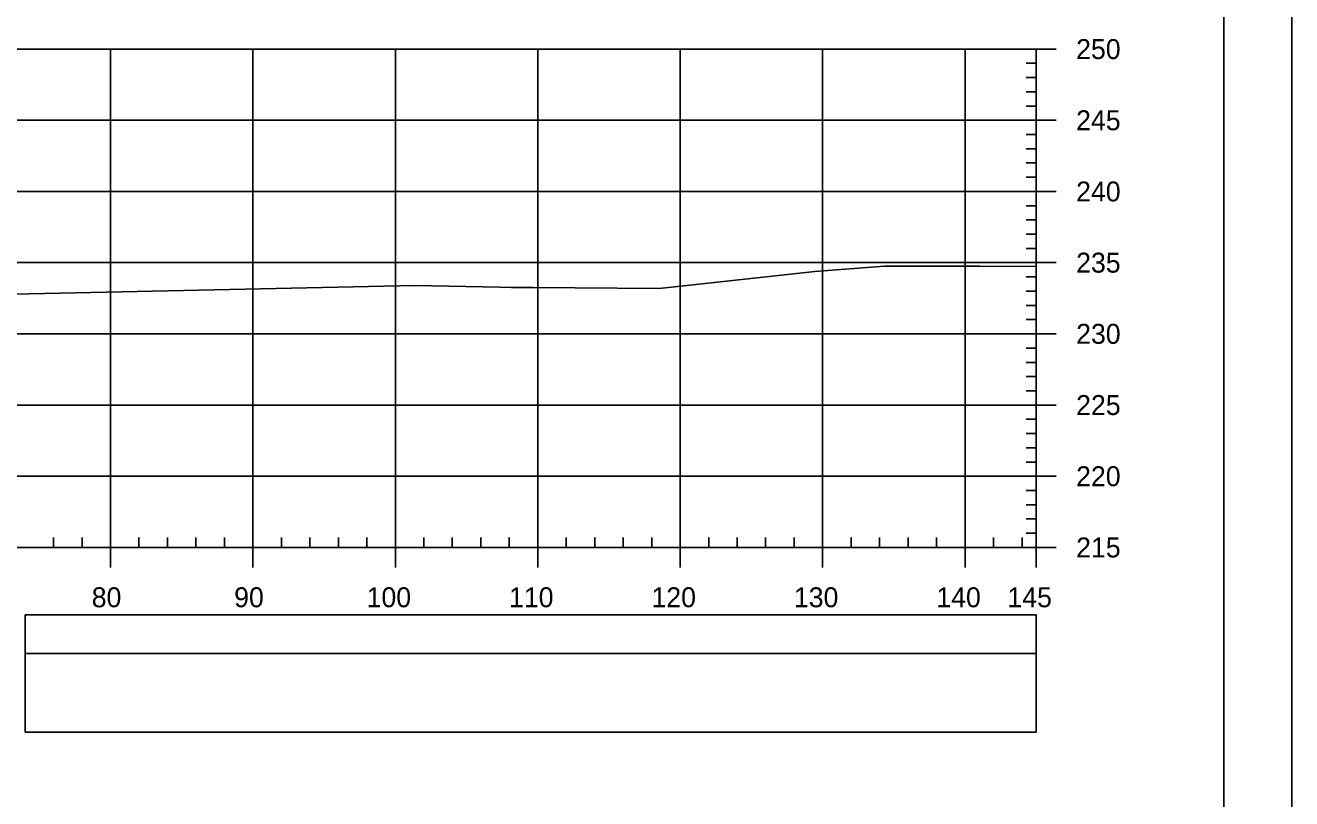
# Model space of a CAD drawing. Extents: x 1386544 to 1388153, y 379785 to 390999.
# Drawn here: x 1387440.1 to 1387529, y 383495.3 to 383549.6 of the extents above; entities that cross this region are included whole.
import ezdxf

# ---------------------------------------------------------------- set-up
doc = ezdxf.new("R2010")
doc.units = 0
for name, color, linetype in [('R_Axis', 7, 'Continuous'), ('R_Axis Annot', 7, 'Continuous'), ('R_Border', 7, 'Continuous'), ('R_Exist Surface', 7, 'Continuous'), ('R_Grid', 7, 'Continuous'), ('R_No Plot', 7, 'Continuous')]:
    doc.layers.add(name, color=color, linetype=linetype)

msp = doc.modelspace()

# ---------------------------------------------------------------- linework, layer by layer
at = {"layer": 'R_Axis'}
for p, q in [((1387511.037, 383512.913), (1387511.037, 383547.913)), ((1387512.437, 383547.913), (1387511.037, 383547.913)), ((1387511.037, 383546.913), (1387510.337, 383546.913)), ((1387511.037, 383545.913), (1387510.337, 383545.913)), ((1387511.037, 383544.913), (1387510.337, 383544.913)), ((1387511.037, 383543.913), (1387510.337, 383543.913)), ((1387512.437, 383542.913), (1387511.037, 383542.913)), ((1387511.037, 383541.913), (1387510.337, 383541.913)), ((1387511.037, 383540.913), (1387510.337, 383540.913)), ((1387511.037, 383539.913), (1387510.337, 383539.913)), ((1387511.037, 383538.913), (1387510.337, 383538.913)), ((1387512.437, 383537.913), (1387511.037, 383537.913)), ((1387511.037, 383536.913), (1387510.337, 383536.913)), ((1387511.037, 383535.913), (1387510.337, 383535.913)), ((1387511.037, 383534.913), (1387510.337, 383534.913)), ((1387511.037, 383533.913), (1387510.337, 383533.913)), ((1387512.437, 383532.913), (1387511.037, 383532.913)), ((1387511.037, 383531.913), (1387510.337, 383531.913)), ((1387511.037, 383530.913), (1387510.337, 383530.913)), ((1387511.037, 383529.913), (1387510.337, 383529.913)), ((1387511.037, 383528.913), (1387510.337, 383528.913)), ((1387512.437, 383527.913), (1387511.037, 383527.913)), ((1387511.037, 383526.913), (1387510.337, 383526.913)), ((1387511.037, 383525.913), (1387510.337, 383525.913)), ((1387511.037, 383524.913), (1387510.337, 383524.913)), ((1387511.037, 383523.913), (1387510.337, 383523.913)), ((1387512.437, 383522.913), (1387511.037, 383522.913)), ((1387511.037, 383521.913), (1387510.337, 383521.913)), ((1387511.037, 383520.913), (1387510.337, 383520.913)), ((1387511.037, 383519.913), (1387510.337, 383519.913)), ((1387511.037, 383518.913), (1387510.337, 383518.913)), ((1387512.437, 383517.913), (1387511.037, 383517.913)), ((1387511.037, 383516.913), (1387510.337, 383516.913)), ((1387511.037, 383515.913), (1387510.337, 383515.913)), ((1387511.037, 383514.913), (1387510.337, 383514.913)), ((1387442.037, 383512.913), (1387442.037, 383513.613)), ((1387444.037, 383512.913), (1387444.037, 383513.613)), ((1387448.037, 383512.913), (1387448.037, 383513.613)), ((1387450.037, 383512.913), (1387450.037, 383513.613)), ((1387452.037, 383512.913), (1387452.037, 383513.613)), ((1387454.037, 383512.913), (1387454.037, 383513.613)), ((1387458.037, 383512.913), (1387458.037, 383513.613)), ((1387460.037, 383512.913), (1387460.037, 383513.613)), ((1387462.037, 383512.913), (1387462.037, 383513.613)), ((1387464.037, 383512.913), (1387464.037, 383513.613)), ((1387468.037, 383512.913), (1387468.037, 383513.613)), ((1387470.037, 383512.913), (1387470.037, 383513.613)), ((1387472.037, 383512.913), (1387472.037, 383513.613)), ((1387474.037, 383512.913), (1387474.037, 383513.613)), ((1387478.037, 383512.913), (1387478.037, 383513.613)), ((1387480.037, 383512.913), (1387480.037, 383513.613)), ((1387482.037, 383512.913), (1387482.037, 383513.613)), ((1387484.037, 383512.913), (1387484.037, 383513.613)), ((1387488.037, 383512.913), (1387488.037, 383513.613)), ((1387490.037, 383512.913), (1387490.037, 383513.613)), ((1387492.037, 383512.913), (1387492.037, 383513.613)), ((1387494.037, 383512.913), (1387494.037, 383513.613)), ((1387498.037, 383512.913), (1387498.037, 383513.613)), ((1387500.037, 383512.913), (1387500.037, 383513.613)), ((1387502.037, 383512.913), (1387502.037, 383513.613)), ((1387504.037, 383512.913), (1387504.037, 383513.613)), ((1387508.037, 383512.913), (1387508.037, 383513.613)), ((1387510.037, 383512.913), (1387510.037, 383513.613)), ((1387511.037, 383513.913), (1387510.337, 383513.913)), ((1387221.037, 383512.913), (1387511.037, 383512.913)), ((1387446.037, 383511.513), (1387446.037, 383512.913)), ((1387456.037, 383511.513), (1387456.037, 383512.913)), ((1387466.037, 383511.513), (1387466.037, 383512.913)), ((1387476.037, 383511.513), (1387476.037, 383512.913)), ((1387486.037, 383511.513), (1387486.037, 383512.913)), ((1387496.037, 383511.513), (1387496.037, 383512.913)), ((1387506.037, 383511.513), (1387506.037, 383512.913)), ((1387511.037, 383511.513), (1387511.037, 383512.913)), ((1387512.437, 383512.913), (1387511.037, 383512.913))]:
    msp.add_line(p, q, dxfattribs=at)
at = {"layer": 'R_Axis Annot'}
for points in [[(1387440.058, 383505.469), (1387511.037, 383505.469), (1387511.037, 383508.177), (1387440.058, 383508.177)], [(1387440.058, 383499.941), (1387511.037, 383499.941), (1387511.037, 383505.469), (1387440.058, 383505.469)]]:
    msp.add_lwpolyline(points, close=True, dxfattribs=at)
at = {"layer": 'R_Border'}
msp.add_line((1387524.217, 383380.746), (1387524.217, 383586.206), dxfattribs=at)
at = {"layer": 'R_Exist Surface'}
for points in [[(1387467.415, 383531.305), (1387473.376, 383531.193), (1387474.202, 383531.167), (1387475.706, 383531.159), (1387484.57, 383531.102), (1387490.985, 383531.803), (1387493.155, 383532.031), (1387495.481, 383532.294), (1387500.389, 383532.656), (1387507.102, 383532.664), (1387511.037, 383532.654)], [(1387415.375, 383530.181), (1387467.415, 383531.305)]]:
    msp.add_lwpolyline(points, dxfattribs=at)
at = {"layer": 'R_Grid'}
for p, q in [((1387221.037, 383547.913), (1387511.037, 383547.913)), ((1387446.037, 383512.913), (1387446.037, 383547.913)), ((1387446.037, 383512.913), (1387446.037, 383547.913)), ((1387456.037, 383512.913), (1387456.037, 383547.913)), ((1387456.037, 383512.913), (1387456.037, 383547.913)), ((1387466.037, 383512.913), (1387466.037, 383547.913)), ((1387466.037, 383512.913), (1387466.037, 383547.913)), ((1387476.037, 383512.913), (1387476.037, 383547.913)), ((1387476.037, 383512.913), (1387476.037, 383547.913)), ((1387486.037, 383512.913), (1387486.037, 383547.913)), ((1387486.037, 383512.913), (1387486.037, 383547.913)), ((1387496.037, 383512.913), (1387496.037, 383547.913)), ((1387496.037, 383512.913), (1387496.037, 383547.913)), ((1387506.037, 383512.913), (1387506.037, 383547.913)), ((1387506.037, 383512.913), (1387506.037, 383547.913)), ((1387221.037, 383542.913), (1387511.037, 383542.913)), ((1387221.037, 383542.913), (1387511.037, 383542.913)), ((1387511.037, 383512.913), (1387511.037, 383542.913)), ((1387511.037, 383512.913), (1387511.037, 383542.913)), ((1387221.037, 383537.913), (1387511.037, 383537.913)), ((1387221.037, 383537.913), (1387511.037, 383537.913)), ((1387221.037, 383532.913), (1387511.037, 383532.913)), ((1387221.037, 383532.913), (1387511.037, 383532.913)), ((1387221.037, 383527.913), (1387511.037, 383527.913)), ((1387221.037, 383527.913), (1387511.037, 383527.913)), ((1387221.037, 383522.913), (1387511.037, 383522.913)), ((1387221.037, 383522.913), (1387511.037, 383522.913)), ((1387221.037, 383517.913), (1387511.037, 383517.913)), ((1387221.037, 383517.913), (1387511.037, 383517.913)), ((1387221.037, 383512.913), (1387511.037, 383512.913)), ((1387221.037, 383512.913), (1387511.037, 383512.913))]:
    msp.add_line(p, q, dxfattribs=at)
at = {"layer": 'R_No Plot'}
for points in [[(1387195.63, 383590.101), (1387528.97, 383590.101), (1387528.97, 383376.763), (1387195.63, 383376.763)], [(1387441.957, 383586.206), (1387461.577, 383586.206), (1387461.577, 383576.326), (1387477.689, 383576.326), (1387500.889, 383576.326), (1387500.889, 383551.994), (1387524.217, 383551.994), (1387524.217, 383380.746), (1387208.037, 383380.746), (1387208.037, 383586.206)]]:
    msp.add_lwpolyline(points, close=True, dxfattribs=at)

# ---------------------------------------------------------------- texts
at = {"layer": 'R_Axis Annot'}
for s, p in [('250', (1387513.837, 383547.213)), ('245', (1387513.837, 383542.213)), ('240', (1387513.837, 383537.213)), ('235', (1387513.837, 383532.213)), ('230', (1387513.837, 383527.213)), ('225', (1387513.837, 383522.213)), ('220', (1387513.837, 383517.213)), ('215', (1387513.837, 383512.213)), ('80', (1387444.72, 383508.713)), ('90', (1387454.72, 383508.713)), ('100', (1387464.02, 383508.713)), ('110', (1387474.02, 383508.713)), ('120', (1387484.02, 383508.713)), ('130', (1387494.02, 383508.713)), ('140', (1387504.02, 383508.713)), ('145', (1387509.011, 383508.713))]:
    msp.add_text(s, height=1.4, dxfattribs=at).set_placement(p)

doc.saveas('drawing.dxf')
